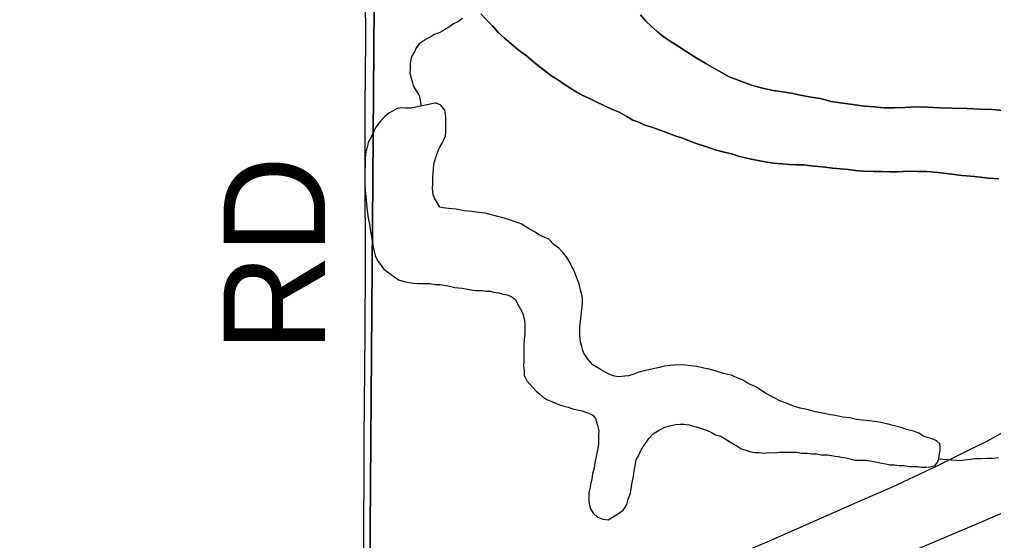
# Model space of a CAD drawing. Extents: x 2.4 to 73.1, y 4.5 to 25.6.
# Drawn here: x 44.4767 to 44.7493, y 22.1925 to 22.3383 of the extents above; entities that cross this region are included whole.
import ezdxf

# ---------------------------------------------------------------- set-up
doc = ezdxf.new("R2010")
doc.units = 0
for name, color, linetype in [('GM_X_County_Road', 7, 'Continuous'), ('GM_X_County_Road_Text', 7, 'Continuous'), ('GM_X_Major_River', 7, 'Continuous'), ('GM_X_Minor_Lake', 7, 'Continuous'), ('GM_X_Minor_River', 7, 'Continuous'), ('GM_X_Section', 7, 'Continuous')]:
    doc.layers.add(name, color=color, linetype=linetype)

msp = doc.modelspace()

# ---------------------------------------------------------------- linework, layer by layer
at = {"layer": 'GM_X_County_Road'}
for points in [[(44.57298, 22.14262), (44.57302, 22.14597), (44.57311, 22.18638), (44.57321, 22.22087), (44.5734, 22.25041), (44.57352, 22.26999), (44.57342, 22.29579), (44.5734, 22.31413), (44.57361, 22.33246), (44.57356, 22.3452), (44.57371, 22.35638), (44.5738, 22.36757), (44.57398, 22.39368), (44.57412, 22.40642), (44.57421, 22.42041), (44.57443, 22.44414), (44.57463, 22.46206), (44.57505, 22.50837), (44.57527, 22.5351), (44.57572, 22.5724), (44.57608, 22.59562), (44.57622, 22.61654), (44.57628, 22.6216)], [(44.57298, 22.14262), (44.58808, 22.14948), (44.63157, 22.16874), (44.64976, 22.1768), (44.66719, 22.18429), (44.67782, 22.18868), (44.68728, 22.19264), (44.71201, 22.20358), (44.72085, 22.20739), (44.73348, 22.21337), (44.74269, 22.21789), (44.74715, 22.22007), (44.74986, 22.22156), (44.75711, 22.22575), (44.76893, 22.23263), (44.79244, 22.2466), (44.80432, 22.25399), (44.82008, 22.26338), (44.82303, 22.26517)], [(44.62022, 22.1439), (44.63676, 22.15092), (44.66047, 22.1611), (44.66934, 22.16485), (44.71128, 22.183), (44.74504, 22.19735), (44.77276, 22.20921), (44.78304, 22.21363), (44.7959, 22.21913), (44.81621, 22.22778), (44.83223, 22.23459), (44.86185, 22.24752), (44.87103, 22.25157)]]:
    msp.add_lwpolyline(points, dxfattribs=at)
at = {"layer": 'GM_X_Major_River'}
for points in [[(44.60581, 22.33987), (44.60749, 22.33813), (44.60918, 22.3364), (44.61067, 22.33466), (44.61236, 22.33312), (44.61424, 22.33156), (44.6163, 22.32982), (44.61856, 22.32808), (44.62062, 22.32633), (44.62363, 22.32401), (44.62569, 22.32245), (44.62758, 22.32128), (44.62927, 22.32012), (44.63096, 22.31895), (44.63266, 22.31797), (44.63436, 22.317), (44.63606, 22.31621), (44.63813, 22.31522), (44.64021, 22.31424), (44.64229, 22.31326), (44.64474, 22.31227), (44.64663, 22.3111), (44.64832, 22.31012), (44.65003, 22.30953), (44.65173, 22.30874), (44.65362, 22.30814), (44.6557, 22.30735), (44.65797, 22.30655), (44.66024, 22.30575), (44.66251, 22.30496), (44.66459, 22.30417), (44.66667, 22.30337), (44.66932, 22.30257), (44.67139, 22.30178), (44.67386, 22.30117), (44.67632, 22.30056), (44.67821, 22.29996), (44.67992, 22.29955), (44.68143, 22.29915), (44.6858, 22.29832), (44.68769, 22.2981), (44.69016, 22.29787), (44.69206, 22.29765), (44.69396, 22.29762), (44.69624, 22.29758), (44.69814, 22.29736), (44.70023, 22.29714), (44.70213, 22.29692), (44.70422, 22.2967), (44.7065, 22.29647), (44.70858, 22.29625), (44.71067, 22.29602), (44.71276, 22.2958), (44.7158, 22.29575), (44.71809, 22.29572), (44.72037, 22.29568), (44.72265, 22.29564), (44.72531, 22.29579), (44.72798, 22.29575), (44.73064, 22.29571), (44.73368, 22.29547), (44.7369, 22.29504), (44.74051, 22.2946), (44.74393, 22.29436), (44.74792, 22.29391), (44.75077, 22.29368)], [(44.75077, 22.29368), (44.74792, 22.29391), (44.74393, 22.29436), (44.74051, 22.2946), (44.7369, 22.29504), (44.73368, 22.29547), (44.73064, 22.29571), (44.72798, 22.29575), (44.72531, 22.29579), (44.72265, 22.29564), (44.72037, 22.29568), (44.71809, 22.29572), (44.7158, 22.29575), (44.71276, 22.2958), (44.71067, 22.29602), (44.70858, 22.29625), (44.7065, 22.29647), (44.70422, 22.2967), (44.70213, 22.29692), (44.70023, 22.29714), (44.69814, 22.29736), (44.69624, 22.29758), (44.69396, 22.29762), (44.69206, 22.29765), (44.69016, 22.29787), (44.68769, 22.2981), (44.6858, 22.29832), (44.68143, 22.29915), (44.67992, 22.29955), (44.67821, 22.29996), (44.67632, 22.30056), (44.67386, 22.30117), (44.67139, 22.30178), (44.66932, 22.30257), (44.66667, 22.30337), (44.66459, 22.30417), (44.66251, 22.30496), (44.66024, 22.30575), (44.65797, 22.30655), (44.6557, 22.30735), (44.65362, 22.30814), (44.65173, 22.30874), (44.65003, 22.30953), (44.64832, 22.31012), (44.64663, 22.3111), (44.64474, 22.31227), (44.64229, 22.31326), (44.64021, 22.31424), (44.63813, 22.31522), (44.63606, 22.31621), (44.63436, 22.317), (44.63266, 22.31797), (44.63096, 22.31895), (44.62927, 22.32012), (44.62758, 22.32128), (44.62569, 22.32245), (44.62363, 22.32401), (44.62062, 22.32633), (44.61856, 22.32808), (44.6163, 22.32982), (44.61424, 22.33156), (44.61236, 22.33312), (44.61067, 22.33466), (44.60918, 22.3364), (44.60749, 22.33813), (44.60581, 22.33987)], [(44.73757, 22.31346), (44.73415, 22.31351), (44.73092, 22.31375), (44.72769, 22.3138), (44.72445, 22.31367), (44.72141, 22.31352), (44.71856, 22.31357), (44.7159, 22.3138), (44.71324, 22.31403), (44.70375, 22.31532), (44.70091, 22.31613), (44.69825, 22.31655), (44.6956, 22.31697), (44.69313, 22.31758), (44.69029, 22.31801), (44.68763, 22.31843), (44.6846, 22.31905), (44.68157, 22.31986), (44.67854, 22.32104), (44.67533, 22.32224), (44.6725, 22.3238), (44.66873, 22.32595), (44.66609, 22.32751), (44.66346, 22.32926), (44.66101, 22.33082), (44.65875, 22.33219), (44.65687, 22.33355), (44.65518, 22.33491), (44.65349, 22.33645), (44.65199, 22.33781), (44.6505, 22.33954)], [(44.6505, 22.33954), (44.65199, 22.33781), (44.65349, 22.33645), (44.65518, 22.33491), (44.65687, 22.33355), (44.65875, 22.33219), (44.66101, 22.33082), (44.66346, 22.32926), (44.66609, 22.32751), (44.66873, 22.32595), (44.6725, 22.3238), (44.67533, 22.32224), (44.67854, 22.32104), (44.68157, 22.31986), (44.6846, 22.31905), (44.68763, 22.31843), (44.69029, 22.31801), (44.69313, 22.31758), (44.6956, 22.31697), (44.69825, 22.31655), (44.70091, 22.31613), (44.70375, 22.31532), (44.71324, 22.31403), (44.7159, 22.3138), (44.71856, 22.31357), (44.72141, 22.31352), (44.72445, 22.31367), (44.72769, 22.3138), (44.73092, 22.31375), (44.73415, 22.31351), (44.73757, 22.31346)], [(44.75221, 22.31285), (44.74879, 22.31309), (44.74537, 22.31314), (44.74195, 22.31339), (44.73757, 22.31346)], [(44.73757, 22.31346), (44.74195, 22.31339), (44.74537, 22.31314), (44.74879, 22.31309), (44.75221, 22.31285)]]:
    msp.add_lwpolyline(points, dxfattribs=at)
at = {"layer": 'GM_X_Minor_Lake'}
for points in [[(44.59308, 22.31488), (44.58621, 22.31347), (44.58469, 22.3135), (44.58373, 22.31351), (44.5824, 22.31334), (44.58106, 22.3126), (44.5801, 22.31205), (44.57894, 22.31112), (44.57778, 22.30981), (44.57642, 22.30812), (44.57563, 22.30623), (44.57485, 22.30491), (44.57427, 22.30397), (44.57406, 22.30283), (44.57365, 22.30132), (44.57343, 22.29942), (44.57341, 22.29771), (44.57338, 22.29582), (44.57335, 22.29392), (44.57332, 22.29221), (44.57348, 22.29049), (44.57365, 22.28878), (44.57381, 22.28688), (44.57396, 22.28478), (44.57431, 22.28269), (44.57467, 22.28097), (44.57483, 22.27945), (44.57518, 22.27755), (44.57553, 22.27564), (44.57588, 22.27373), (44.57624, 22.27221), (44.57698, 22.27068), (44.57772, 22.26971), (44.57865, 22.26837), (44.58279, 22.26545), (44.58468, 22.26486), (44.58582, 22.26465), (44.58696, 22.26444), (44.58829, 22.26442), (44.58943, 22.2644), (44.59038, 22.26438), (44.59152, 22.26437), (44.59304, 22.26415), (44.59437, 22.26413), (44.59665, 22.26371), (44.59854, 22.2633), (44.60063, 22.26308), (44.60253, 22.26267), (44.60442, 22.26245), (44.60614, 22.26242), (44.60746, 22.26221), (44.60841, 22.2622), (44.60936, 22.26199), (44.61088, 22.26178), (44.61201, 22.26138), (44.61315, 22.26117), (44.61429, 22.26077), (44.61542, 22.26), (44.61652, 22.25789), (44.61726, 22.25655), (44.61763, 22.25559), (44.61799, 22.25407), (44.61816, 22.25273), (44.61814, 22.25159), (44.61812, 22.25026), (44.6179, 22.24875), (44.61788, 22.24742), (44.61786, 22.24628), (44.61784, 22.24495), (44.61782, 22.24381), (44.61781, 22.24267), (44.61779, 22.24134), (44.61796, 22.24), (44.61793, 22.23868), (44.61867, 22.23714), (44.62129, 22.23425), (44.62223, 22.23348), (44.62317, 22.2327), (44.6243, 22.23192), (44.62524, 22.23153), (44.62713, 22.23074), (44.62807, 22.23034), (44.6294, 22.22994), (44.63035, 22.22974), (44.63148, 22.22934), (44.63243, 22.22913), (44.63413, 22.22873), (44.63508, 22.22833), (44.63603, 22.22813), (44.63716, 22.22754), (44.6379, 22.22658), (44.63844, 22.22467), (44.6388, 22.22314), (44.63878, 22.222), (44.63877, 22.22086), (44.63874, 22.21953), (44.63853, 22.21821), (44.63812, 22.21593)], [(44.59308, 22.31488), (44.58621, 22.31347), (44.58469, 22.3135), (44.58373, 22.31351), (44.5824, 22.31334), (44.58106, 22.3126), (44.5801, 22.31205), (44.57894, 22.31112), (44.57778, 22.30981), (44.57642, 22.30812), (44.57563, 22.30623), (44.57485, 22.30491), (44.57427, 22.30397), (44.57406, 22.30283), (44.57365, 22.30132), (44.57343, 22.29942), (44.57341, 22.29771), (44.57338, 22.29582), (44.57335, 22.29392), (44.57332, 22.29221), (44.57348, 22.29049), (44.57365, 22.28878), (44.57381, 22.28688), (44.57396, 22.28478), (44.57431, 22.28269), (44.57467, 22.28097), (44.57483, 22.27945), (44.57518, 22.27755), (44.57553, 22.27564), (44.57588, 22.27373), (44.57624, 22.27221), (44.57698, 22.27068), (44.57772, 22.26971), (44.57865, 22.26837), (44.58279, 22.26545), (44.58468, 22.26486), (44.58582, 22.26465), (44.58696, 22.26444), (44.58829, 22.26442), (44.58943, 22.2644), (44.59038, 22.26438), (44.59152, 22.26437), (44.59304, 22.26415), (44.59437, 22.26413), (44.59665, 22.26371), (44.59854, 22.2633), (44.60063, 22.26308), (44.60253, 22.26267), (44.60442, 22.26245), (44.60614, 22.26242), (44.60746, 22.26221), (44.60841, 22.2622), (44.60936, 22.26199), (44.61088, 22.26178), (44.61201, 22.26138), (44.61315, 22.26117), (44.61429, 22.26077), (44.61542, 22.26), (44.61652, 22.25789), (44.61726, 22.25655), (44.61763, 22.25559), (44.61799, 22.25407), (44.61816, 22.25273), (44.61814, 22.25159), (44.61812, 22.25026), (44.6179, 22.24875), (44.61788, 22.24742), (44.61786, 22.24628), (44.61784, 22.24495), (44.61782, 22.24381), (44.61781, 22.24267), (44.61779, 22.24134), (44.61796, 22.24), (44.61793, 22.23868), (44.61867, 22.23714), (44.62129, 22.23425), (44.62223, 22.23348), (44.62317, 22.2327), (44.6243, 22.23192), (44.62524, 22.23153), (44.62713, 22.23074), (44.62807, 22.23034), (44.6294, 22.22994), (44.63035, 22.22974), (44.63148, 22.22934), (44.63243, 22.22913), (44.63413, 22.22873), (44.63508, 22.22833), (44.63603, 22.22813), (44.63716, 22.22754), (44.6379, 22.22658), (44.63844, 22.22467), (44.6388, 22.22314), (44.63878, 22.222), (44.63877, 22.22086), (44.63874, 22.21953), (44.63853, 22.21821), (44.63812, 22.21593)], [(44.59232, 22.29095), (44.59234, 22.29228), (44.59237, 22.29418), (44.59259, 22.29627), (44.59262, 22.29779), (44.59302, 22.29911), (44.59342, 22.30025), (44.59401, 22.30176), (44.59441, 22.3027), (44.59499, 22.30364), (44.59558, 22.30477), (44.59597, 22.30572), (44.59599, 22.30667), (44.59601, 22.308), (44.59603, 22.30952), (44.59605, 22.31085), (44.59588, 22.3118), (44.59571, 22.31294), (44.59459, 22.31429), (44.59327, 22.31488), (44.59308, 22.31488)], [(44.59232, 22.29095), (44.59234, 22.29228), (44.59237, 22.29418), (44.59259, 22.29627), (44.59262, 22.29779), (44.59302, 22.29911), (44.59342, 22.30025), (44.59401, 22.30176), (44.59441, 22.3027), (44.59499, 22.30364), (44.59558, 22.30477), (44.59597, 22.30572), (44.59599, 22.30667), (44.59601, 22.308), (44.59603, 22.30952), (44.59605, 22.31085), (44.59588, 22.3118), (44.59571, 22.31294), (44.59459, 22.31429), (44.59327, 22.31488), (44.59308, 22.31488)], [(44.72969, 22.2217), (44.72837, 22.22248), (44.72686, 22.22308), (44.72496, 22.22349), (44.72345, 22.22408), (44.72117, 22.22469), (44.71947, 22.22509), (44.71776, 22.2255), (44.71606, 22.22572), (44.71435, 22.22594), (44.71264, 22.22615), (44.71093, 22.22637), (44.70904, 22.22678), (44.70714, 22.227), (44.70505, 22.22741), (44.70353, 22.22763), (44.70202, 22.22803), (44.69936, 22.22845), (44.69747, 22.22905), (44.69519, 22.22947), (44.6933, 22.23007), (44.69122, 22.23086), (44.68933, 22.23165), (44.68745, 22.23263), (44.68556, 22.23361), (44.68405, 22.23459), (44.68255, 22.23556), (44.68085, 22.23635), (44.67915, 22.23732), (44.67783, 22.23791), (44.67689, 22.23831), (44.67594, 22.2387), (44.6748, 22.23891), (44.67348, 22.23931), (44.67196, 22.23972), (44.67007, 22.24032), (44.66818, 22.24073), (44.66628, 22.24114), (44.66457, 22.24136), (44.66305, 22.24157), (44.66058, 22.24161), (44.65887, 22.24145), (44.65715, 22.24128), (44.65582, 22.24092), (44.65105, 22.23986), (44.64971, 22.2395), (44.64837, 22.23895), (44.64722, 22.23859), (44.64608, 22.23842), (44.64436, 22.23826), (44.64323, 22.23846), (44.64209, 22.23886), (44.64077, 22.23945), (44.63945, 22.24023), (44.63813, 22.24102), (44.63719, 22.2416), (44.63588, 22.24314), (44.63476, 22.24468), (44.6344, 22.24563), (44.63404, 22.24678), (44.63367, 22.24793), (44.63351, 22.24983), (44.63355, 22.2523), (44.63378, 22.25457), (44.634, 22.25647), (44.63421, 22.2578), (44.63423, 22.25894), (44.63425, 22.26027), (44.63407, 22.26122), (44.63371, 22.26256), (44.63336, 22.26427), (44.63263, 22.26618), (44.6319, 22.26791), (44.63116, 22.26925), (44.63079, 22.2702), (44.62968, 22.27193), (44.62874, 22.27309), (44.62762, 22.27424), (44.62631, 22.27521), (44.62481, 22.27676), (44.62311, 22.27754), (44.62198, 22.27813), (44.62104, 22.27872), (44.61934, 22.27969), (44.6184, 22.28028), (44.61708, 22.28106), (44.61538, 22.28166), (44.61386, 22.28225), (44.61235, 22.28266), (44.60705, 22.28407), (44.60515, 22.28429), (44.60325, 22.28451), (44.60116, 22.28473), (44.59889, 22.28515), (44.5968, 22.28537), (44.59528, 22.28559), (44.59433, 22.28579), (44.5934, 22.28733), (44.59285, 22.28829), (44.59248, 22.28924), (44.59232, 22.29095)], [(44.72969, 22.2217), (44.72837, 22.22248), (44.72686, 22.22308), (44.72496, 22.22349), (44.72345, 22.22408), (44.72117, 22.22469), (44.71947, 22.22509), (44.71776, 22.2255), (44.71606, 22.22572), (44.71435, 22.22594), (44.71264, 22.22615), (44.71093, 22.22637), (44.70904, 22.22678), (44.70714, 22.227), (44.70505, 22.22741), (44.70353, 22.22763), (44.70202, 22.22803), (44.69936, 22.22845), (44.69747, 22.22905), (44.69519, 22.22947), (44.6933, 22.23007), (44.69122, 22.23086), (44.68933, 22.23165), (44.68745, 22.23263), (44.68556, 22.23361), (44.68405, 22.23459), (44.68255, 22.23556), (44.68085, 22.23635), (44.67915, 22.23732), (44.67783, 22.23791), (44.67689, 22.23831), (44.67594, 22.2387), (44.6748, 22.23891), (44.67348, 22.23931), (44.67196, 22.23972), (44.67007, 22.24032), (44.66818, 22.24073), (44.66628, 22.24114), (44.66457, 22.24136), (44.66305, 22.24157), (44.66058, 22.24161), (44.65887, 22.24145), (44.65715, 22.24128), (44.65582, 22.24092), (44.65105, 22.23986), (44.64971, 22.2395), (44.64837, 22.23895), (44.64722, 22.23859), (44.64608, 22.23842), (44.64436, 22.23826), (44.64323, 22.23846), (44.64209, 22.23886), (44.64077, 22.23945), (44.63945, 22.24023), (44.63813, 22.24102), (44.63719, 22.2416), (44.63588, 22.24314), (44.63476, 22.24468), (44.6344, 22.24563), (44.63404, 22.24678), (44.63367, 22.24793), (44.63351, 22.24983), (44.63355, 22.2523), (44.63378, 22.25457), (44.634, 22.25647), (44.63421, 22.2578), (44.63423, 22.25894), (44.63425, 22.26027), (44.63407, 22.26122), (44.63371, 22.26256), (44.63336, 22.26427), (44.63263, 22.26618), (44.6319, 22.26791), (44.63116, 22.26925), (44.63079, 22.2702), (44.62968, 22.27193), (44.62874, 22.27309), (44.62762, 22.27424), (44.62631, 22.27521), (44.62481, 22.27676), (44.62311, 22.27754), (44.62198, 22.27813), (44.62104, 22.27872), (44.61934, 22.27969), (44.6184, 22.28028), (44.61708, 22.28106), (44.61538, 22.28166), (44.61386, 22.28225), (44.61235, 22.28266), (44.60705, 22.28407), (44.60515, 22.28429), (44.60325, 22.28451), (44.60116, 22.28473), (44.59889, 22.28515), (44.5968, 22.28537), (44.59528, 22.28559), (44.59433, 22.28579), (44.5934, 22.28733), (44.59285, 22.28829), (44.59248, 22.28924), (44.59232, 22.29095)], [(44.63812, 22.21593), (44.63771, 22.21423), (44.6375, 22.21271), (44.63709, 22.2112), (44.63688, 22.20968), (44.63647, 22.20817), (44.63627, 22.20703), (44.63606, 22.2059), (44.63604, 22.20476), (44.63602, 22.20343), (44.63619, 22.20228), (44.63655, 22.20114), (44.6373, 22.19999), (44.63842, 22.19902), (44.63993, 22.19842), (44.64145, 22.19821), (44.64433, 22.20006), (44.64568, 22.20099), (44.64666, 22.2025), (44.64706, 22.20401), (44.64766, 22.20571), (44.64808, 22.20818), (44.64849, 22.21045), (44.64871, 22.21197), (44.64891, 22.21291), (44.64932, 22.215), (44.64991, 22.21613), (44.6505, 22.21745), (44.65128, 22.21877), (44.65206, 22.21989), (44.65284, 22.22102), (44.654, 22.22233), (44.65554, 22.22326), (44.65726, 22.22418), (44.6586, 22.22454), (44.66032, 22.22489), (44.66146, 22.22506), (44.6626, 22.22505), (44.66412, 22.22483), (44.66545, 22.22443), (44.66696, 22.22403), (44.6681, 22.22363), (44.66923, 22.22323), (44.67036, 22.22264), (44.6715, 22.22205), (44.67301, 22.22165), (44.67395, 22.22107), (44.67489, 22.22048), (44.67584, 22.2199), (44.67678, 22.21931), (44.67772, 22.21873), (44.67866, 22.21814), (44.67999, 22.21774), (44.68112, 22.21734), (44.68245, 22.21713), (44.68359, 22.21711), (44.68511, 22.2169), (44.68644, 22.21707), (44.68796, 22.21704), (44.68949, 22.21721), (44.69405, 22.21714), (44.69557, 22.21692), (44.69709, 22.2169), (44.69842, 22.21669), (44.69975, 22.21667), (44.70108, 22.21645), (44.70279, 22.21643), (44.70393, 22.21622), (44.70487, 22.21602), (44.70582, 22.216), (44.70677, 22.21579), (44.70791, 22.21559), (44.70942, 22.21518), (44.71056, 22.21497), (44.71189, 22.21495), (44.71341, 22.21493), (44.71474, 22.21472), (44.71626, 22.2145), (44.71797, 22.2141), (44.7191, 22.21389), (44.72024, 22.21368), (44.72157, 22.21366), (44.7229, 22.21345), (44.72423, 22.21343), (44.72594, 22.21321), (44.72689, 22.2132), (44.72803, 22.21318), (44.72917, 22.21297), (44.73031, 22.21295), (44.73145, 22.21312), (44.73298, 22.21348), (44.73357, 22.21442), (44.73396, 22.21536), (44.73417, 22.21669), (44.73438, 22.21764), (44.73439, 22.21859), (44.73422, 22.21954), (44.73328, 22.22031), (44.73215, 22.2209), (44.73082, 22.2213), (44.72969, 22.2217)], [(44.63812, 22.21593), (44.63771, 22.21423), (44.6375, 22.21271), (44.63709, 22.2112), (44.63688, 22.20968), (44.63647, 22.20817), (44.63627, 22.20703), (44.63606, 22.2059), (44.63604, 22.20476), (44.63602, 22.20343), (44.63619, 22.20228), (44.63655, 22.20114), (44.6373, 22.19999), (44.63842, 22.19902), (44.63993, 22.19842), (44.64145, 22.19821), (44.64433, 22.20006), (44.64568, 22.20099), (44.64666, 22.2025), (44.64706, 22.20401), (44.64766, 22.20571), (44.64808, 22.20818), (44.64849, 22.21045), (44.64871, 22.21197), (44.64891, 22.21291), (44.64932, 22.215), (44.64991, 22.21613), (44.6505, 22.21745), (44.65128, 22.21877), (44.65206, 22.21989), (44.65284, 22.22102), (44.654, 22.22233), (44.65554, 22.22326), (44.65726, 22.22418), (44.6586, 22.22454), (44.66032, 22.22489), (44.66146, 22.22506), (44.6626, 22.22505), (44.66412, 22.22483), (44.66545, 22.22443), (44.66696, 22.22403), (44.6681, 22.22363), (44.66923, 22.22323), (44.67036, 22.22264), (44.6715, 22.22205), (44.67301, 22.22165), (44.67395, 22.22107), (44.67489, 22.22048), (44.67584, 22.2199), (44.67678, 22.21931), (44.67772, 22.21873), (44.67866, 22.21814), (44.67999, 22.21774), (44.68112, 22.21734), (44.68245, 22.21713), (44.68359, 22.21711), (44.68511, 22.2169), (44.68644, 22.21707), (44.68796, 22.21704), (44.68949, 22.21721), (44.69405, 22.21714), (44.69557, 22.21692), (44.69709, 22.2169), (44.69842, 22.21669), (44.69975, 22.21667), (44.70108, 22.21645), (44.70279, 22.21643), (44.70393, 22.21622), (44.70487, 22.21602), (44.70582, 22.216), (44.70677, 22.21579), (44.70791, 22.21559), (44.70942, 22.21518), (44.71056, 22.21497), (44.71189, 22.21495), (44.71341, 22.21493), (44.71474, 22.21472), (44.71626, 22.2145), (44.71797, 22.2141), (44.7191, 22.21389), (44.72024, 22.21368), (44.72157, 22.21366), (44.7229, 22.21345), (44.72423, 22.21343), (44.72594, 22.21321), (44.72689, 22.2132), (44.72803, 22.21318), (44.72917, 22.21297), (44.73031, 22.21295), (44.73145, 22.21312), (44.73298, 22.21348), (44.73357, 22.21442), (44.73396, 22.21536), (44.73417, 22.21669), (44.73438, 22.21764), (44.73439, 22.21859), (44.73422, 22.21954), (44.73328, 22.22031), (44.73215, 22.2209), (44.73082, 22.2213), (44.72969, 22.2217)]]:
    msp.add_lwpolyline(points, dxfattribs=at)
at = {"layer": 'GM_X_Minor_River'}
for points in [[(44.60067, 22.33851), (44.59933, 22.33759), (44.59818, 22.33703), (44.59683, 22.33611), (44.59568, 22.33536), (44.59434, 22.33462), (44.59281, 22.33408), (44.59165, 22.33334), (44.5905, 22.33278), (44.58858, 22.33149), (44.58761, 22.33017), (44.58721, 22.32923), (44.58643, 22.32791), (44.58623, 22.32696), (44.58602, 22.32583), (44.586, 22.3245), (44.58598, 22.32317), (44.58634, 22.32183), (44.5867, 22.32068), (44.58688, 22.31973), (44.58743, 22.31877), (44.58836, 22.31724), (44.58854, 22.31705), (44.58912, 22.31409)], [(44.73396, 22.21536), (44.74004, 22.21489), (44.74137, 22.21506), (44.74271, 22.21522), (44.74423, 22.21539), (44.74575, 22.21537), (44.74747, 22.21553), (44.74918, 22.2155), (44.7507, 22.21567)]]:
    msp.add_lwpolyline(points, dxfattribs=at)
at = {"layer": 'GM_X_Section'}
for points in [[(44.57812, 22.62268), (44.57426, 22.12264), (44.07537, 22.12704), (44.09218, 22.62982)], [(45.07479, 22.6197), (45.07372, 22.11924), (44.57426, 22.12264), (44.57812, 22.62268)]]:
    msp.add_lwpolyline(points, close=True, dxfattribs=at)

# ---------------------------------------------------------------- texts
at = {"layer": 'GM_X_County_Road_Text'}
msp.add_text('RD', height=0.028409, rotation=90, dxfattribs=at).set_placement((44.56225, 22.24518))

doc.saveas('drawing.dxf')
